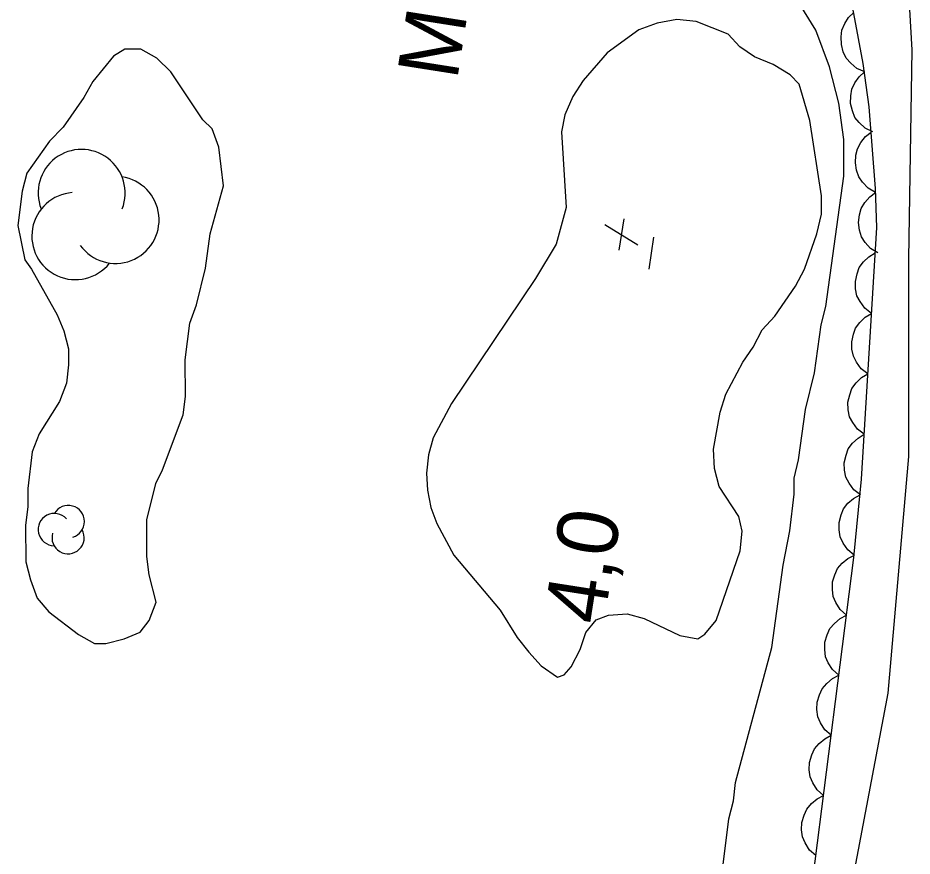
# Model space of a CAD drawing. Extents: x 282461 to 284471, y 5554090 to 5557646.
# Drawn here: x 283888.4 to 283932.69, y 5556600.99 to 5556642.49 of the extents above; entities that cross this region are included whole.
import ezdxf

# ---------------------------------------------------------------- set-up
doc = ezdxf.new("R2010")
doc.units = 0
for name, color, linetype in [('Niveau 1', 7, 'Continuous'), ('Niveau 3', 7, 'Continuous'), ('Niveau 4', 7, 'Continuous'), ('Niveau 44', 7, 'Continuous'), ('Niveau 7', 7, 'Continuous')]:
    doc.layers.add(name, color=color, linetype=linetype)

msp = doc.modelspace()

# ---------------------------------------------------------------- linework, layer by layer
at = {"layer": 'Niveau 1'}
msp.add_lwpolyline([(283924.21, 5556572.7), (283924.64, 5556575.37), (283924.52, 5556578.99), (283923.17, 5556585.7), (283925.4, 5556590.16), (283929.32, 5556597.55), (283931.51, 5556609.06), (283932.52, 5556620.77), (283932.52, 5556630.56), (283932.69, 5556640.9), (283932.05, 5556652.04)], dxfattribs=at)
at = {"layer": 'Niveau 3'}
for p, q in [((283918.18, 5556630.99), (283918.43, 5556632.53)), ((283917.47, 5556632.25), (283919.1, 5556631.25)), ((283919.66, 5556630.05), (283919.9, 5556631.63))]:
    msp.add_line(p, q, dxfattribs=at)
at = {"layer": 'Niveau 4'}
msp.add_lwpolyline([(283923.58, 5556641.68), (283922, 5556642.3), (283921.03, 5556642.41), (283920.07, 5556642.23), (283919.16, 5556641.89), (283917.58, 5556640.75), (283916.39, 5556639.39), (283915.89, 5556638.59), (283915.49, 5556637.69), (283915.32, 5556636.84), (283915.56, 5556633.1), (283915.06, 5556631.29), (283914.04, 5556629.59), (283909.87, 5556623.4), (283908.97, 5556621.7), (283908.74, 5556620.85), (283908.63, 5556619.95), (283908.69, 5556619.1), (283908.86, 5556618.25), (283909.15, 5556617.46), (283910, 5556615.88), (283912.28, 5556613.17), (283913.13, 5556611.82), (283913.7, 5556611.09), (283914.32, 5556610.41), (283915.12, 5556609.85), (283915.46, 5556609.96), (283915.8, 5556610.36), (283916.25, 5556611.21), (283916.53, 5556612.06), (283917.04, 5556612.69), (283917.66, 5556612.91), (283918.57, 5556612.98), (283919.42, 5556612.75), (283921.18, 5556611.91), (283922.08, 5556611.75), (283922.42, 5556611.97), (283922.99, 5556612.66), (283924.17, 5556616.11), (283924.28, 5556617.08), (283924.11, 5556617.81), (283923.14, 5556619.28), (283922.91, 5556620.18), (283922.85, 5556621.14), (283923.18, 5556622.96), (283923.47, 5556623.86), (283924.31, 5556625.45), (283924.82, 5556626.19), (283925.27, 5556627.04), (283925.89, 5556627.72), (283926.91, 5556629.2), (283927.36, 5556630.05), (283927.97, 5556631.8), (283928.2, 5556632.77), (283928.2, 5556633.67), (283927.62, 5556637.4), (283927.1, 5556639.21), (283926.65, 5556639.66), (283925.8, 5556640.17), (283924.89, 5556640.56), (283924.15, 5556641.06), (283923.58, 5556641.68)], dxfattribs=at)
at = {"layer": 'Niveau 44'}
for points in [[(283927.77, 5556599.84), (283929.81, 5556615.77), (283930.18, 5556619.65), (283930.94, 5556632.11), (283930.87, 5556634.04), (283930.57, 5556638.09), (283930.27, 5556640.23), (283929.53, 5556644.22)], [(283930.35, 5556639.81), (283929.96, 5556639.98), (283929.66, 5556640.25), (283929.43, 5556640.49), (283929.28, 5556640.81), (283929.19, 5556641.17), (283929.18, 5556641.55), (283929.21, 5556641.87), (283929.35, 5556642.2), (283929.54, 5556642.51), (283929.8, 5556642.76)], [(283930.74, 5556636.84), (283930.37, 5556637.03), (283930.07, 5556637.3), (283929.86, 5556637.56), (283929.73, 5556637.88), (283929.64, 5556638.24), (283929.66, 5556638.63), (283929.7, 5556638.95), (283929.85, 5556639.27), (283930.06, 5556639.57), (283930.33, 5556639.81)], [(283930.88, 5556633.84), (283930.52, 5556634.05), (283930.24, 5556634.35), (283930.05, 5556634.61), (283929.94, 5556634.95), (283929.88, 5556635.31), (283929.91, 5556635.69), (283929.98, 5556636.01), (283930.15, 5556636.32), (283930.38, 5556636.61), (283930.66, 5556636.83)], [(283930.99, 5556630.85), (283930.63, 5556631.07), (283930.36, 5556631.37), (283930.18, 5556631.65), (283930.08, 5556631.98), (283930.03, 5556632.35), (283930.09, 5556632.73), (283930.16, 5556633.05), (283930.34, 5556633.35), (283930.59, 5556633.63), (283930.88, 5556633.84)], [(283930.68, 5556627.85), (283930.35, 5556628.11), (283930.11, 5556628.44), (283929.96, 5556628.73), (283929.89, 5556629.08), (283929.88, 5556629.44), (283929.97, 5556629.82), (283930.07, 5556630.13), (283930.29, 5556630.41), (283930.55, 5556630.66), (283930.86, 5556630.85)], [(283930.5, 5556624.86), (283930.17, 5556625.11), (283929.93, 5556625.45), (283929.78, 5556625.74), (283929.71, 5556626.08), (283929.7, 5556626.45), (283929.78, 5556626.82), (283929.89, 5556627.13), (283930.1, 5556627.41), (283930.37, 5556627.67), (283930.68, 5556627.85)], [(283930.32, 5556621.87), (283929.98, 5556622.12), (283929.75, 5556622.45), (283929.59, 5556622.74), (283929.52, 5556623.09), (283929.51, 5556623.46), (283929.6, 5556623.83), (283929.71, 5556624.14), (283929.92, 5556624.42), (283930.19, 5556624.68), (283930.5, 5556624.86)], [(283930.13, 5556618.87), (283929.8, 5556619.13), (283929.57, 5556619.46), (283929.41, 5556619.75), (283929.34, 5556620.1), (283929.33, 5556620.46), (283929.42, 5556620.84), (283929.53, 5556621.15), (283929.74, 5556621.43), (283930.01, 5556621.68), (283930.32, 5556621.87)], [(283929.82, 5556615.89), (283929.5, 5556616.16), (283929.27, 5556616.49), (283929.13, 5556616.79), (283929.07, 5556617.14), (283929.08, 5556617.51), (283929.18, 5556617.88), (283929.29, 5556618.18), (283929.51, 5556618.46), (283929.79, 5556618.7), (283930.11, 5556618.88)], [(283929.44, 5556612.91), (283929.13, 5556613.19), (283928.92, 5556613.54), (283928.78, 5556613.84), (283928.74, 5556614.19), (283928.75, 5556614.56), (283928.86, 5556614.92), (283928.99, 5556615.22), (283929.22, 5556615.49), (283929.5, 5556615.73), (283929.83, 5556615.89)], [(283929.06, 5556609.94), (283928.75, 5556610.22), (283928.54, 5556610.56), (283928.4, 5556610.86), (283928.36, 5556611.21), (283928.37, 5556611.58), (283928.48, 5556611.95), (283928.61, 5556612.25), (283928.84, 5556612.51), (283929.12, 5556612.75), (283929.44, 5556612.91)], [(283928.68, 5556606.97), (283928.37, 5556607.24), (283928.16, 5556607.59), (283928.02, 5556607.89), (283927.97, 5556608.24), (283927.99, 5556608.61), (283928.1, 5556608.97), (283928.23, 5556609.27), (283928.46, 5556609.54), (283928.74, 5556609.78), (283929.06, 5556609.94)], [(283928.3, 5556603.99), (283927.99, 5556604.27), (283927.77, 5556604.61), (283927.64, 5556604.91), (283927.59, 5556605.26), (283927.61, 5556605.63), (283927.72, 5556606), (283927.85, 5556606.3), (283928.08, 5556606.57), (283928.36, 5556606.8), (283928.68, 5556606.97)], [(283927.92, 5556601.02), (283927.61, 5556601.29), (283927.39, 5556601.64), (283927.26, 5556601.94), (283927.21, 5556602.29), (283927.23, 5556602.66), (283927.34, 5556603.02), (283927.47, 5556603.32), (283927.7, 5556603.59), (283927.98, 5556603.83), (283928.3, 5556603.99)]]:
    msp.add_lwpolyline(points, dxfattribs=at)
for centre, radius, start, end in [((283891.556, 5556633.817), 2.156, 338.7085, 201.3928), ((283893.237, 5556632.485), 2.156, 215.887, 81.5756), ((283891.247, 5556631.683), 2.156, 94.0408, 321.4979), ((283890.898, 5556617.548), 0.799, 286.3559, 149.0403), ((283890.203, 5556617.156), 0.799, 41.6882, 269.1453), ((283890.888, 5556616.753), 0.799, 163.5344, 29.223)]:
    msp.add_arc(centre, radius, start, end, dxfattribs=at)
at = {"layer": 'Niveau 7'}
for points in [[(283922.62, 5556594.9), (283923.61, 5556602.83), (283923.84, 5556603.73), (283923.95, 5556604.64), (283925.74, 5556611.32), (283926.3, 5556615.4), (283926.63, 5556617.1), (283926.85, 5556618.91), (283926.85, 5556619.7), (283927.07, 5556620.61), (283927.41, 5556623.1), (283927.86, 5556624.91), (283928.19, 5556627.29), (283928.41, 5556628.19), (283929.3, 5556634.65), (283929.3, 5556636.46), (283929.06, 5556638.27), (283928.6, 5556640.07), (283927.92, 5556641.88), (283927.01, 5556643.35)], [(283898.59, 5556634.17), (283898.36, 5556636.09), (283898.02, 5556636.99), (283897.56, 5556637.44), (283895.97, 5556639.81), (283895.29, 5556640.49), (283894.49, 5556640.94), (283893.7, 5556640.93), (283893.13, 5556640.59), (283892.12, 5556639.34), (283891.67, 5556638.55), (283890.65, 5556637.07), (283889.97, 5556636.39), (283888.84, 5556634.8), (283888.62, 5556633.9), (283888.4, 5556632.2), (283888.74, 5556630.5), (283889.08, 5556630.05), (283890.34, 5556627.79), (283890.68, 5556627), (283890.91, 5556626.1), (283890.91, 5556625.31), (283890.8, 5556624.4), (283890.46, 5556623.49), (283889.45, 5556621.9), (283889.11, 5556621), (283888.89, 5556619.19), (283888.89, 5556618.28), (283888.78, 5556617.38), (283888.79, 5556615.56), (283889.02, 5556614.66), (283889.36, 5556613.76), (283889.93, 5556613.08), (283891.4, 5556611.96), (283892.2, 5556611.51), (283892.76, 5556611.51), (283893.67, 5556611.74), (283894.46, 5556612.08), (283894.91, 5556612.65), (283895.25, 5556613.56), (283894.91, 5556614.91), (283894.79, 5556615.82), (283894.79, 5556617.63), (283895.23, 5556619.44), (283895.57, 5556620.12), (283896.59, 5556622.84), (283896.7, 5556623.75), (283896.69, 5556625.56), (283896.91, 5556627.37), (283897.25, 5556628.28), (283897.7, 5556630.09), (283897.92, 5556631.79), (283898.59, 5556634.17)]]:
    msp.add_lwpolyline(points, dxfattribs=at)

# ---------------------------------------------------------------- texts
at = {"layer": 'Niveau 3'}
msp.add_text('    4,0', height=3, rotation=81.0958, dxfattribs=at).set_placement((283916.72, 5556607.98))
at = {"layer": 'Niveau 7'}
msp.add_text('Marécage', height=3, rotation=81.0598, dxfattribs=at).set_placement((283910.15, 5556639.36))

doc.saveas('drawing.dxf')
